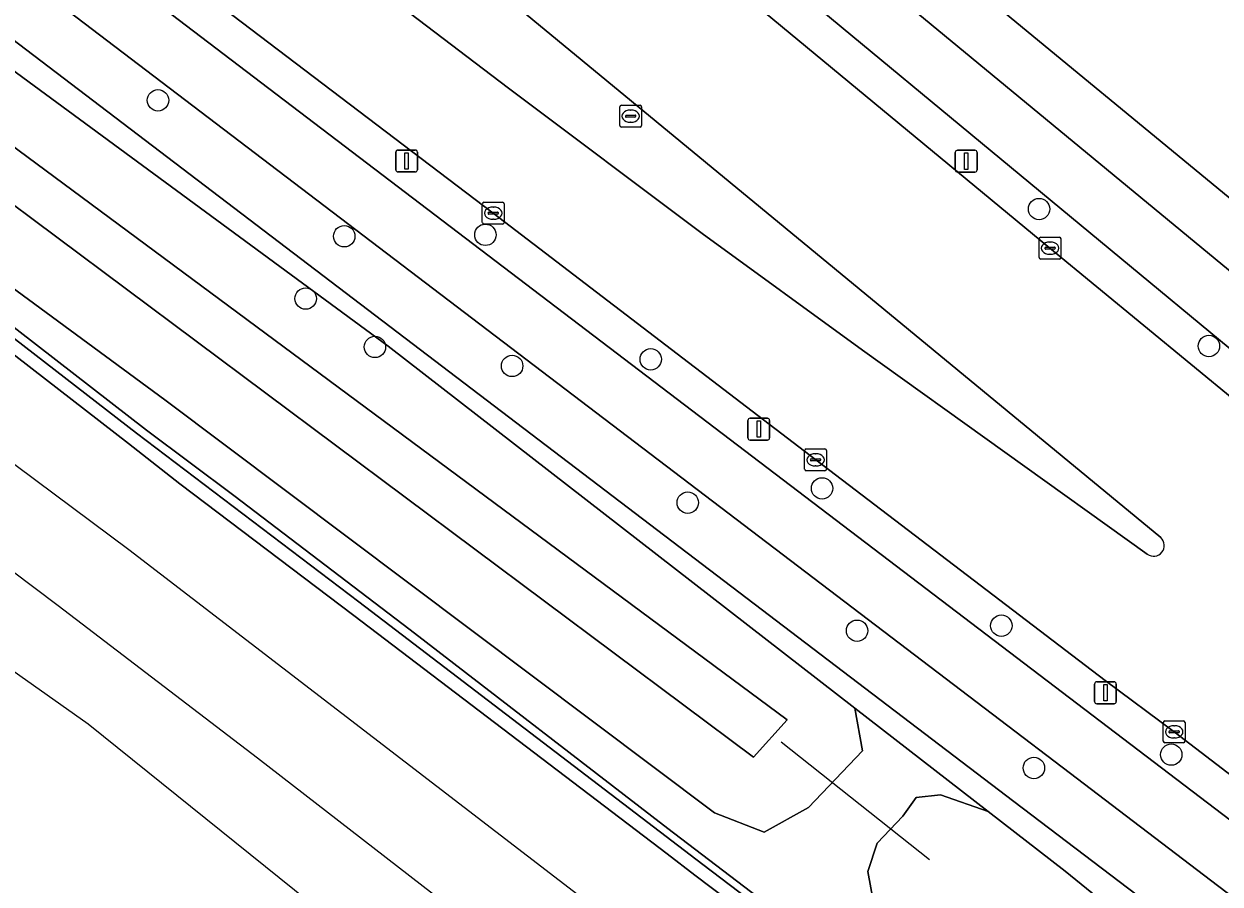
# Model space of a CAD drawing. Extents: x 162989 to 165008, y 383432 to 384338.
# Drawn here: x 164326.4 to 164381, y 383561.6 to 383600.9 of the extents above; entities that cross this region are included whole.
import ezdxf

# ---------------------------------------------------------------- set-up
doc = ezdxf.new("R2010")
doc.units = 0
for name, color, linetype in [('IMGEO_Boom', 7, 'Continuous'), ('IMGEO_Duiker', 7, 'Continuous'), ('IMGEO_Erf', 7, 'Continuous'), ('IMGEO_Fietspad_open', 7, 'Continuous'), ('IMGEO_Geluidsscherm', 7, 'Continuous'), ('IMGEO_Groenvoorziening', 7, 'Continuous'), ('IMGEO_Kolk', 7, 'Continuous'), ('IMGEO_Lichtmast', 7, 'Continuous'), ('IMGEO_Oever', 7, 'Continuous'), ('IMGEO_Rijbaan_lokaal_open', 7, 'Continuous'), ('IMGEO_Rioolput', 7, 'Continuous'), ('IMGEO_Spoor', 7, 'Continuous'), ('IMGEO_Spoorbaan_halfverhard', 7, 'Continuous'), ('IMGEO_Terreindeel_gesloten', 7, 'Continuous'), ('IMGEO_Verkeerseiland_open', 7, 'Continuous'), ('IMGEO_Voetpad_open', 7, 'Continuous'), ('IMGEO_Waterloop', 7, 'Continuous')]:
    doc.layers.add(name, color=color, linetype=linetype)

msp = doc.modelspace()

# ---------------------------------------------------------------- linework, layer by layer
at = {"layer": 'IMGEO_Boom'}
for centre in [(164332.476, 383597.368), (164372.725, 383592.401), (164340.983, 383591.161), (164347.432, 383591.225), (164339.222, 383588.316), (164342.386, 383586.106), (164380.483, 383586.147), (164354.986, 383585.54), (164348.654, 383585.238), (164362.813, 383579.645), (164356.678, 383578.995), (164364.413, 383573.147), (164371.003, 383573.376), (164378.763, 383567.49), (164372.488, 383566.879)]:
    msp.add_circle(centre, 0.489, dxfattribs=at)
at = {"layer": 'IMGEO_Duiker'}
msp.add_lwpolyline([(164360.948, 383568.078), (164367.727, 383562.704)], dxfattribs=at)
at = {"layer": 'IMGEO_Erf'}
msp.add_lwpolyline([(164381.016, 383603.543), (164376.368, 383603.774), (164376.918, 383614.81), (164381.566, 383614.578), (164386.063, 383614.354), (164390.559, 383614.13), (164395.054, 383613.906), (164395.322, 383613.893), (164395.537, 383618.796), (164372.088, 383620.012), (164362.648, 383608.377), (164388.61, 383586.991), (164405.306, 383573.211), (164416.525, 383587.022)], dxfattribs=at)
at = {"layer": 'IMGEO_Fietspad_open'}
for points in [[(164320.149, 383636.549), (164338.569, 383621.368), (164355.855, 383607.134), (164360.495, 383603.371), (164385.072, 383583.018), (164402.919, 383568.352), (164414.101, 383559.114), (164416.06, 383557.479), (164422.791, 383551.963)], [(164411.074, 383541.934), (164409.596, 383543.086), (164406.964, 383545.104), (164406.607, 383545.373), (164401.287, 383549.419), (164393.41, 383555.41), (164374.817, 383569.55), (164314.079, 383615.765), (164300.189, 383626.664), (164288.693, 383635.684)], [(164286.157, 383634.226), (164312.41, 383613.58), (164373.773, 383566.91), (164391.676, 383553.293), (164404.399, 383543.617), (164418.065, 383533.234), (164419.708, 383535.396), (164416.416, 383537.952), (164411.074, 383541.934)], [(164438.67, 383542.429), (164437.09, 383543.73), (164436.992, 383543.815), (164430.566, 383549.073), (164429.773, 383549.72), (164429.037, 383550.342), (164417.789, 383559.607), (164405.287, 383569.915), (164386.954, 383585.032), (164362.228, 383605.446)]]:
    msp.add_lwpolyline(points, dxfattribs=at)
at = {"layer": 'IMGEO_Geluidsscherm'}
msp.add_lwpolyline([(164316.111, 383594.57), (164331.946, 383582.303), (164335.936, 383579.321), (164343.994, 383573.187), (164355.759, 383564.117), (164364.915, 383557.15), (164384.337, 383541.486), (164392.199, 383535.083), (164397.741, 383530.511), (164403.749, 383525.486), (164407.628, 383522.347), (164415.357, 383515.967), (164435.487, 383498.542), (164443.079, 383491.935), (164461.775, 383475.437), (164465.453, 383472.088), (164473.455, 383464.599), (164479.39, 383459.172)], dxfattribs=at)
at = {"layer": 'IMGEO_Groenvoorziening'}
for points in [[(164347.794, 383592.214), (164331.402, 383604.67), (164315.062, 383617.112), (164301.117, 383627.908), (164300.189, 383626.664), (164314.079, 383615.765), (164374.817, 383569.55), (164393.41, 383555.41), (164401.287, 383549.419), (164402.275, 383550.72), (164394.424, 383556.639), (164378.9, 383568.535), (164375.743, 383570.87), (164362.52, 383580.949)], [(164360.495, 383603.371), (164359.422, 383602.03), (164373.222, 383590.611), (164383.953, 383581.788), (164389.87, 383576.898), (164401.849, 383567.056), (164402.919, 383568.352), (164385.072, 383583.018)]]:
    msp.add_lwpolyline(points, close=True, dxfattribs=at)
for points in [[(164316.111, 383594.57), (164331.946, 383582.303), (164335.936, 383579.321), (164343.994, 383573.187), (164355.759, 383564.117), (164364.915, 383557.15), (164365.206, 383560.486), (164364.898, 383562.149), (164365.329, 383563.443), (164366.5, 383564.675), (164367.116, 383565.537), (164368.225, 383565.66), (164370.395, 383564.896), (164364.307, 383569.617), (164364.652, 383567.664), (164362.191, 383565.077), (164360.172, 383563.942), (164357.901, 383564.825), (164332.791, 383583.689), (164288.374, 383616.371)], [(164440.939, 383512.639), (164424.141, 383525.442), (164415.162, 383532.308), (164414.952, 383532.013), (164411.803, 383534.383), (164412.029, 383534.661), (164403.488, 383541.1), (164390.052, 383551.309), (164371.578, 383565.346), (164310.839, 383611.565)], [(164309.823, 383610.532), (164342.996, 383586.146), (164364.307, 383569.617), (164370.395, 383564.896), (164373.911, 383562.169), (164388.951, 383549.965), (164405.312, 383536.689), (164436.207, 383510.158)]]:
    msp.add_lwpolyline(points, dxfattribs=at)
at = {"layer": 'IMGEO_Kolk'}
for p, q in [((164347.292, 383591.788), (164347.292, 383592.64)), ((164347.367, 383592.714), (164348.219, 383592.714)), ((164348.293, 383592.64), (164348.293, 383591.788)), ((164347.551, 383592.208), (164347.551, 383592.22)), ((164347.989, 383592.171), (164347.591, 383592.171)), ((164347.594, 383592.257), (164347.992, 383592.257)), ((164347.78, 383592.494), (164347.805, 383592.494)), ((164348.035, 383592.22), (164348.035, 383592.208)), ((164348.219, 383591.714), (164347.367, 383591.714)), ((164347.803, 383591.934), (164347.778, 383591.934)), ((164372.726, 383590.189), (164372.726, 383591.041)), ((164372.801, 383591.115), (164373.653, 383591.115)), ((164373.214, 383590.895), (164373.239, 383590.895)), ((164373.727, 383591.041), (164373.727, 383590.189)), ((164372.985, 383590.609), (164372.985, 383590.621)), ((164373.423, 383590.572), (164373.025, 383590.572)), ((164373.028, 383590.658), (164373.426, 383590.658)), ((164373.469, 383590.621), (164373.469, 383590.609)), ((164373.653, 383590.115), (164372.801, 383590.115)), ((164373.237, 383590.335), (164373.212, 383590.335)), ((164362.017, 383580.523), (164362.017, 383581.375)), ((164362.092, 383581.449), (164362.944, 383581.449)), ((164362.505, 383581.229), (164362.53, 383581.229)), ((164363.018, 383581.375), (164363.018, 383580.523)), ((164362.276, 383580.943), (164362.276, 383580.955)), ((164362.714, 383580.906), (164362.316, 383580.906)), ((164362.319, 383580.992), (164362.717, 383580.992)), ((164362.528, 383580.669), (164362.503, 383580.669)), ((164362.76, 383580.955), (164362.76, 383580.943)), ((164362.944, 383580.449), (164362.092, 383580.449)), ((164378.472, 383569.029), (164379.324, 383569.029)), ((164378.397, 383568.103), (164378.397, 383568.955)), ((164378.656, 383568.523), (164378.656, 383568.535)), ((164379.094, 383568.486), (164378.696, 383568.486)), ((164378.699, 383568.572), (164379.097, 383568.572)), ((164378.885, 383568.809), (164378.91, 383568.809)), ((164379.14, 383568.535), (164379.14, 383568.523)), ((164379.398, 383568.955), (164379.398, 383568.103)), ((164379.324, 383568.029), (164378.472, 383568.029)), ((164378.908, 383568.249), (164378.883, 383568.249))]:
    msp.add_line(p, q, dxfattribs=at)
for points in [[(164347.292, 383591.788), (164347.292, 383592.64)], [(164347.367, 383592.714), (164348.219, 383592.714)], [(164348.293, 383592.64), (164348.293, 383591.788)], [(164348.219, 383591.714), (164347.367, 383591.714)], [(164372.726, 383590.189), (164372.726, 383591.041)], [(164372.801, 383591.115), (164373.653, 383591.115)], [(164373.727, 383591.041), (164373.727, 383590.189)], [(164373.653, 383590.115), (164372.801, 383590.115)], [(164362.017, 383580.523), (164362.017, 383581.375)], [(164362.092, 383581.449), (164362.944, 383581.449)], [(164363.018, 383581.375), (164363.018, 383580.523)], [(164362.944, 383580.449), (164362.092, 383580.449)], [(164378.472, 383569.029), (164379.324, 383569.029)], [(164378.397, 383568.103), (164378.397, 383568.955)], [(164379.398, 383568.955), (164379.398, 383568.103)], [(164379.324, 383568.029), (164378.472, 383568.029)]]:
    msp.add_lwpolyline(points, dxfattribs=at)
for centre, radius, start, end in [((164347.369, 383592.638), 0.0765, 91.552, 178.448), ((164347.369, 383592.638), 0.0765, 91.552, 178.448), ((164348.217, 383592.638), 0.0765, 1.552, 88.448), ((164348.217, 383592.638), 0.0765, 1.552, 88.448), ((164347.591, 383592.217), 0.0403, 85.8775, 175.7526), ((164347.588, 383592.207), 0.0366, 178.938, 274.7102), ((164347.992, 383592.214), 0.043, 264.8664, 352.4533), ((164347.996, 383592.219), 0.0386, 1.7309, 96.639), ((164347.369, 383591.79), 0.0765, 181.552, 268.448), ((164347.369, 383591.79), 0.0765, 181.552, 268.448), ((164348.217, 383591.79), 0.0765, 271.552, 358.448), ((164348.217, 383591.79), 0.0765, 271.552, 358.448), ((164372.803, 383591.039), 0.0765, 91.552, 178.448), ((164372.803, 383591.039), 0.0765, 91.552, 178.448), ((164373.651, 383591.039), 0.0765, 1.552, 88.448), ((164373.651, 383591.039), 0.0765, 1.552, 88.448), ((164373.025, 383590.618), 0.0403, 85.8775, 175.7526), ((164373.022, 383590.608), 0.0366, 178.938, 274.7102), ((164373.426, 383590.615), 0.043, 264.8664, 352.4533), ((164373.43, 383590.62), 0.0386, 1.7309, 96.639), ((164372.803, 383590.191), 0.0765, 181.552, 268.448), ((164372.803, 383590.191), 0.0765, 181.552, 268.448), ((164373.651, 383590.191), 0.0765, 271.552, 358.448), ((164373.651, 383590.191), 0.0765, 271.552, 358.448), ((164362.094, 383581.373), 0.0765, 91.552, 178.448), ((164362.094, 383581.373), 0.0765, 91.552, 178.448), ((164362.942, 383581.373), 0.0765, 1.552, 88.448), ((164362.942, 383581.373), 0.0765, 1.552, 88.448), ((164362.094, 383580.525), 0.0765, 181.552, 268.448), ((164362.094, 383580.525), 0.0765, 181.552, 268.448), ((164362.316, 383580.952), 0.0403, 85.8775, 175.7526), ((164362.313, 383580.942), 0.0366, 178.938, 274.7102), ((164362.717, 383580.949), 0.043, 264.8664, 352.4533), ((164362.721, 383580.954), 0.0386, 1.7309, 96.639), ((164362.942, 383580.525), 0.0765, 271.552, 358.448), ((164362.942, 383580.525), 0.0765, 271.552, 358.448), ((164378.474, 383568.953), 0.0765, 91.552, 178.448), ((164378.474, 383568.953), 0.0765, 91.552, 178.448), ((164379.322, 383568.953), 0.0765, 1.552, 88.448), ((164379.322, 383568.953), 0.0765, 1.552, 88.448), ((164378.696, 383568.532), 0.0403, 85.8775, 175.7526), ((164378.693, 383568.522), 0.0366, 178.938, 274.7102), ((164379.097, 383568.529), 0.043, 264.8664, 352.4533), ((164379.101, 383568.534), 0.0386, 1.7309, 96.639), ((164378.474, 383568.105), 0.0765, 181.552, 268.448), ((164378.474, 383568.105), 0.0765, 181.552, 268.448), ((164379.322, 383568.105), 0.0765, 271.552, 358.448), ((164379.322, 383568.105), 0.0765, 271.552, 358.448)]:
    msp.add_arc(centre, radius, start, end, dxfattribs=at)
for centre, major_axis, ratio, start_param, end_param in [((164347.779, 383592.214), (-0.387, 0.002), 0.722429, 4.712389, 7.853982), ((164347.804, 383592.214), (-0.39, 0.002), 0.717154, 1.570796, 4.712389), ((164373.213, 383590.615), (-0.387, 0.002), 0.722429, 4.712389, 7.853982), ((164373.238, 383590.615), (-0.39, 0.002), 0.717154, 1.570796, 4.712389), ((164362.504, 383580.949), (-0.387, 0.002), 0.722429, 4.712389, 7.853982), ((164362.529, 383580.949), (-0.39, 0.002), 0.717154, 1.570796, 4.712389), ((164378.884, 383568.529), (-0.387, 0.002), 0.722429, 4.712389, 7.853982), ((164378.909, 383568.529), (-0.39, 0.002), 0.717154, 1.570796, 4.712389)]:
    msp.add_ellipse(centre, major_axis=major_axis, ratio=ratio, start_param=start_param, end_param=end_param, dxfattribs=at)
at = {"layer": 'IMGEO_Lichtmast'}
for p, q in [((164343.335, 383594.198), (164343.335, 383594.998)), ((164343.335, 383594.998), (164343.335, 383594.198)), ((164343.435, 383595.098), (164344.225, 383595.098)), ((164344.225, 383595.098), (164343.435, 383595.098)), ((164344.325, 383594.998), (164344.325, 383594.198)), ((164344.325, 383594.198), (164344.325, 383594.998)), ((164368.9, 383594.191), (164368.9, 383594.991)), ((164368.9, 383594.991), (164368.9, 383594.191)), ((164369, 383595.091), (164369.79, 383595.091)), ((164369.79, 383595.091), (164369, 383595.091)), ((164369.89, 383594.991), (164369.89, 383594.191)), ((164369.89, 383594.191), (164369.89, 383594.991)), ((164344.225, 383594.098), (164343.435, 383594.098)), ((164343.435, 383594.098), (164344.225, 383594.098)), ((164369.79, 383594.091), (164369, 383594.091)), ((164369, 383594.091), (164369.79, 383594.091)), ((164359.423, 383581.953), (164359.423, 383582.753)), ((164359.423, 383582.753), (164359.423, 383581.953)), ((164359.523, 383582.853), (164360.313, 383582.853)), ((164360.313, 383582.853), (164359.523, 383582.853)), ((164360.413, 383582.753), (164360.413, 383581.953)), ((164360.413, 383581.953), (164360.413, 383582.753)), ((164360.313, 383581.853), (164359.523, 383581.853)), ((164359.523, 383581.853), (164360.313, 383581.853)), ((164375.259, 383569.913), (164375.259, 383570.713)), ((164375.259, 383570.713), (164375.259, 383569.913)), ((164375.359, 383570.813), (164376.149, 383570.813)), ((164376.149, 383570.813), (164375.359, 383570.813)), ((164376.249, 383570.713), (164376.249, 383569.913)), ((164376.249, 383569.913), (164376.249, 383570.713)), ((164376.149, 383569.813), (164375.359, 383569.813)), ((164375.359, 383569.813), (164376.149, 383569.813))]:
    msp.add_line(p, q, dxfattribs=at)
for points in [[(164343.755, 383594.973), (164343.905, 383594.973), (164343.905, 383594.223), (164343.755, 383594.223), (164343.755, 383594.973)], [(164369.32, 383594.966), (164369.47, 383594.966), (164369.47, 383594.216), (164369.32, 383594.216), (164369.32, 383594.966)], [(164359.843, 383582.728), (164359.993, 383582.728), (164359.993, 383581.978), (164359.843, 383581.978), (164359.843, 383582.728)], [(164375.679, 383570.688), (164375.829, 383570.688), (164375.829, 383569.938), (164375.679, 383569.938), (164375.679, 383570.688)]]:
    msp.add_lwpolyline(points, dxfattribs=at)
for centre, start, end in [((164343.435, 383594.998), 90, 180), ((164343.435, 383594.998), 90, 180), ((164344.225, 383594.998), 0, 90), ((164344.225, 383594.998), 360, 90), ((164369, 383594.991), 90, 180), ((164369, 383594.991), 90, 180), ((164369.79, 383594.991), 0, 90), ((164369.79, 383594.991), 360, 90), ((164343.435, 383594.198), 180, 270), ((164343.435, 383594.198), 180, 270), ((164344.225, 383594.198), 270, 0), ((164344.225, 383594.198), 270, 0), ((164369, 383594.191), 180, 270), ((164369, 383594.191), 180, 270), ((164369.79, 383594.191), 270, 0), ((164369.79, 383594.191), 270, 0), ((164359.523, 383582.753), 90, 180), ((164359.523, 383582.753), 90, 180), ((164360.313, 383582.753), 0, 90), ((164360.313, 383582.753), 360, 90), ((164359.523, 383581.953), 180, 270), ((164359.523, 383581.953), 180, 270), ((164360.313, 383581.953), 270, 0), ((164360.313, 383581.953), 270, 0), ((164375.359, 383570.713), 90, 180), ((164375.359, 383570.713), 90, 180), ((164376.149, 383570.713), 0, 90), ((164376.149, 383570.713), 360, 90), ((164375.359, 383569.913), 180, 270), ((164375.359, 383569.913), 180, 270), ((164376.149, 383569.913), 270, 0), ((164376.149, 383569.913), 270, 0)]:
    msp.add_arc(centre, 0.1, start, end, dxfattribs=at)
at = {"layer": 'IMGEO_Oever'}
for points in [[(164364.652, 383567.664), (164364.307, 383569.617), (164342.996, 383586.146), (164309.823, 383610.532), (164289.939, 383624.707), (164287.113, 383622.175), (164287.176, 383619.715), (164288.374, 383616.371), (164332.791, 383583.689), (164357.901, 383564.825), (164360.172, 383563.942), (164362.191, 383565.077)], [(164289.643, 383619.624), (164290.92, 383621.156), (164361.217, 383569.071), (164359.686, 383567.369)], [(164438.635, 383506.276), (164438.62, 383506.939), (164438.332, 383508.125), (164436.207, 383510.158), (164405.312, 383536.689), (164388.951, 383549.965), (164373.911, 383562.169), (164370.395, 383564.896), (164368.225, 383565.66), (164367.116, 383565.537), (164366.5, 383564.675), (164365.329, 383563.443), (164364.898, 383562.149), (164365.206, 383560.486), (164433.954, 383503.936), (164435.124, 383503.443), (164436.294, 383503.443), (164437.157, 383504.059)]]:
    msp.add_lwpolyline(points, close=True, dxfattribs=at)
at = {"layer": 'IMGEO_Rijbaan_lokaal_open'}
for points in [[(164389.87, 383576.898), (164383.953, 383581.788), (164373.222, 383590.611), (164359.422, 383602.03), (164357.399, 383603.704), (164354.766, 383605.857), (164340.651, 383617.399), (164325.626, 383629.883), (164317.903, 383636.257), (164316.909, 383637.077)], [(164310.261, 383633.717), (164311.699, 383632.318), (164340.328, 383608.693), (164378.281, 383577.397)], [(164297.219, 383631.26), (164298.658, 383629.895), (164300.413, 383628.453), (164301.117, 383627.908), (164315.062, 383617.112), (164331.402, 383604.67), (164347.794, 383592.214), (164362.52, 383580.949), (164375.743, 383570.87), (164378.9, 383568.535), (164394.424, 383556.639), (164402.275, 383550.72), (164407.634, 383546.68), (164408.032, 383546.385), (164410.664, 383544.437), (164412.117, 383543.256), (164417.401, 383539.307), (164420.749, 383536.751), (164423.118, 383534.985), (164423.94, 383534.305), (164426.305, 383532.488), (164429.426, 383530.035), (164443.367, 383519.418)], [(164377.671, 383576.644), (164364.659, 383585.957), (164357.332, 383591.28), (164348.482, 383597.925), (164329.319, 383612.508), (164318.139, 383621.056), (164306.902, 383629.75)]]:
    msp.add_lwpolyline(points, dxfattribs=at)
msp.add_arc((164377.96, 383577.033), 0.485, 233.3929, 48.5857, dxfattribs=at)
at = {"layer": 'IMGEO_Rioolput'}
for p, q in [((164353.568, 383596.219), (164353.568, 383597.071)), ((164353.643, 383597.145), (164354.495, 383597.145)), ((164354.056, 383596.925), (164354.081, 383596.925)), ((164354.569, 383597.071), (164354.569, 383596.219)), ((164353.827, 383596.639), (164353.827, 383596.651)), ((164354.265, 383596.602), (164353.867, 383596.602)), ((164353.87, 383596.688), (164354.268, 383596.688)), ((164354.079, 383596.365), (164354.054, 383596.365)), ((164354.311, 383596.651), (164354.311, 383596.639)), ((164354.495, 383596.145), (164353.643, 383596.145))]:
    msp.add_line(p, q, dxfattribs=at)
for points in [[(164353.568, 383596.219), (164353.568, 383597.071)], [(164353.643, 383597.145), (164354.495, 383597.145)], [(164354.569, 383597.071), (164354.569, 383596.219)], [(164354.495, 383596.145), (164353.643, 383596.145)]]:
    msp.add_lwpolyline(points, dxfattribs=at)
for centre, radius, start, end in [((164353.645, 383597.069), 0.0765, 91.552, 178.448), ((164353.645, 383597.069), 0.0765, 91.552, 178.448), ((164354.493, 383597.069), 0.0765, 1.552, 88.448), ((164354.493, 383597.069), 0.0765, 1.552, 88.448), ((164353.867, 383596.648), 0.0403, 85.8775, 175.7526), ((164353.864, 383596.638), 0.0366, 178.938, 274.7102), ((164354.268, 383596.645), 0.043, 264.8664, 352.4533), ((164354.272, 383596.65), 0.0386, 1.7309, 96.639), ((164353.645, 383596.221), 0.0765, 181.552, 268.448), ((164353.645, 383596.221), 0.0765, 181.552, 268.448), ((164354.493, 383596.221), 0.0765, 271.552, 358.448), ((164354.493, 383596.221), 0.0765, 271.552, 358.448)]:
    msp.add_arc(centre, radius, start, end, dxfattribs=at)
for centre, major_axis, ratio, start_param, end_param in [((164354.055, 383596.645), (-0.387, 0.002), 0.722429, 4.712389, 7.853982), ((164354.08, 383596.645), (-0.39, 0.002), 0.717154, 1.570796, 4.712389)]:
    msp.add_ellipse(centre, major_axis=major_axis, ratio=ratio, start_param=start_param, end_param=end_param, dxfattribs=at)
at = {"layer": 'IMGEO_Spoor'}
for points in [[(164311.432, 383591.528), (164331.147, 383576.863), (164354.951, 383558.568), (164370.727, 383546.154), (164397.339, 383524.6), (164417.837, 383507.536), (164445.76, 383483.178), (164473.788, 383457.948), (164497.162, 383435.764)], [(164317.029, 383582.491), (164327.919, 383574.304), (164337.021, 383567.345), (164358.369, 383550.81), (164373.755, 383538.549), (164388.885, 383526.249), (164409.075, 383509.519), (164433.956, 383488.178), (164457.628, 383467.129), (164464.884, 383460.582), (164481.014, 383445.749), (164494.451, 383432.998)]]:
    msp.add_lwpolyline(points, dxfattribs=at)
at = {"layer": 'IMGEO_Spoorbaan_halfverhard'}
for points in [[(164415.357, 383515.967), (164407.628, 383522.347), (164403.749, 383525.486), (164397.741, 383530.511), (164392.199, 383535.083), (164384.337, 383541.486), (164364.915, 383557.15), (164355.759, 383564.117), (164343.994, 383573.187), (164335.936, 383579.321), (164331.946, 383582.303), (164316.111, 383594.57)], [(164319.959, 383591.088), (164331.496, 383582.166), (164341.658, 383574.462), (164357.368, 383562.465), (164360.277, 383560.266), (164367.625, 383554.526), (164373.728, 383549.597), (164380.676, 383543.981), (164393.218, 383533.689), (164400.365, 383527.815), (164406.759, 383522.559), (164416.527, 383514.444)], [(164417.669, 383512.649), (164413.609, 383516.099), (164410.51, 383518.662), (164406.196, 383522.21), (164402.64, 383525.124), (164397.012, 383529.758), (164392.495, 383533.458), (164389.962, 383535.594), (164379.052, 383544.508), (164373.351, 383549.13), (164367.26, 383554.049), (164359.924, 383559.78), (164357.006, 383561.986), (164355.731, 383562.953), (164341.421, 383573.847), (164333.471, 383579.851), (164331.129, 383581.691), (164319.599, 383590.609)], [(164322.031, 383574.014), (164329.28, 383568.893), (164364.966, 383540.209), (164453.48, 383469.063)]]:
    msp.add_lwpolyline(points, dxfattribs=at)
at = {"layer": 'IMGEO_Terreindeel_gesloten'}
for points in [[(164416.527, 383514.444), (164406.759, 383522.559), (164400.365, 383527.815), (164393.218, 383533.689), (164380.676, 383543.981), (164373.728, 383549.597), (164367.625, 383554.526), (164360.277, 383560.266), (164357.368, 383562.465), (164341.658, 383574.462), (164331.496, 383582.166), (164319.959, 383591.088)], [(164319.599, 383590.609), (164331.129, 383581.691), (164333.471, 383579.851), (164341.421, 383573.847), (164355.731, 383562.953), (164357.006, 383561.986), (164359.924, 383559.78), (164367.26, 383554.049), (164373.351, 383549.13), (164379.052, 383544.508), (164389.962, 383535.594), (164392.495, 383533.458), (164397.012, 383529.758), (164402.64, 383525.124), (164406.196, 383522.21), (164410.51, 383518.662), (164413.609, 383516.099), (164417.669, 383512.649)]]:
    msp.add_lwpolyline(points, dxfattribs=at)
at = {"layer": 'IMGEO_Verkeerseiland_open'}
for points in [[(164378.281, 383577.397), (164340.328, 383608.693), (164311.699, 383632.318), (164310.261, 383633.717)], [(164306.902, 383629.75), (164318.139, 383621.056), (164329.319, 383612.508), (164348.482, 383597.925), (164357.332, 383591.28), (164364.659, 383585.957), (164377.671, 383576.644)]]:
    msp.add_lwpolyline(points, dxfattribs=at)
msp.add_arc((164377.96, 383577.033), 0.485, 233.3929, 48.5857, dxfattribs=at)
at = {"layer": 'IMGEO_Voetpad_open'}
for points in [[(164322.475, 383638.205), (164340.418, 383623.433), (164362.228, 383605.446), (164386.954, 383585.032), (164405.287, 383569.915), (164417.789, 383559.607), (164429.037, 383550.342), (164429.773, 383549.72), (164430.566, 383549.073), (164430.849, 383549.393), (164432.464, 383550.83), (164429.74, 383553.077), (164419.421, 383561.588), (164406.935, 383571.831), (164405.306, 383573.211), (164388.61, 383586.991), (164362.648, 383608.377), (164361.014, 383609.748), (164342.325, 383625.076)], [(164444.662, 383513.062), (164425.545, 383527.551), (164418.065, 383533.234), (164404.399, 383543.617), (164391.676, 383553.293), (164373.773, 383566.91), (164312.41, 383613.58), (164286.157, 383634.226)], [(164284.221, 383632.534), (164310.839, 383611.565), (164371.578, 383565.346), (164390.052, 383551.309), (164403.488, 383541.1), (164412.029, 383534.661), (164411.803, 383534.383), (164414.952, 383532.013), (164415.162, 383532.308), (164424.141, 383525.442), (164440.939, 383512.639)]]:
    msp.add_lwpolyline(points, dxfattribs=at)
at = {"layer": 'IMGEO_Waterloop'}
msp.add_lwpolyline([(164289.643, 383619.624), (164359.686, 383567.369), (164361.217, 383569.071), (164290.92, 383621.156)], close=True, dxfattribs=at)

doc.saveas('drawing.dxf')
